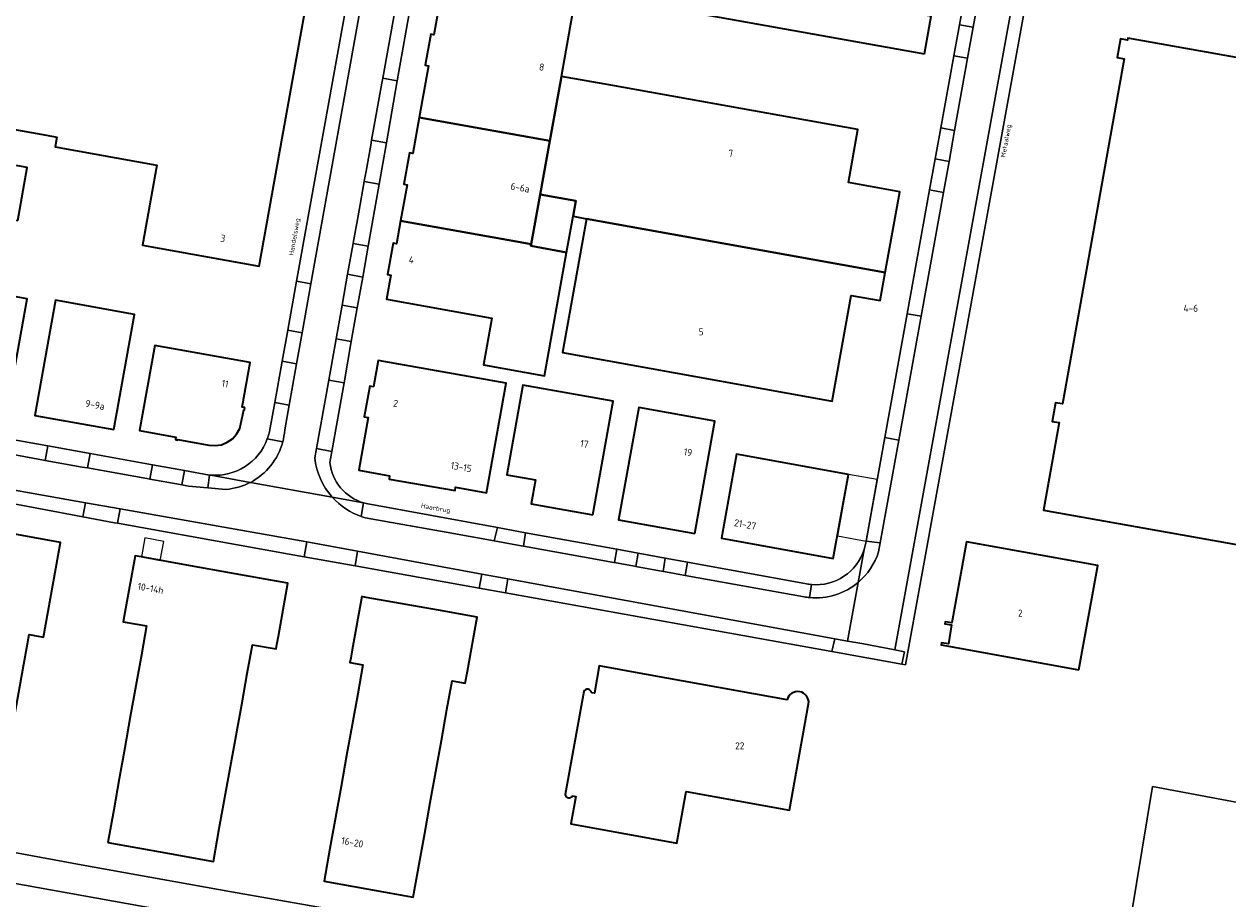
# Model space of a CAD drawing. Header units: metres. Extents: x 149984 to 156489, y 469398 to 478068.
# Tile 633 of 656: x 154388 to 154618, y 471254 to 471421. Entities that reach past the tile are written whole.
import ezdxf
from ezdxf.enums import TextEntityAlignment as Align

# ---------------------------------------------------------------- set-up
doc = ezdxf.new("R2010")
doc.units = ezdxf.units.M
doc.header["$LTSCALE"] = 0.75
for name, color, linetype, lineweight in [('B-WE-OG-BEBOUWING-GV', 6, 'Continuous', 35), ('B-WE-OG-BEBOUWING-T18', 1, 'Continuous', 18), ('B-WE-OG-BEBOUWING_LUIFEL-GV', 6, 'Continuous', 18), ('B-WE-OG-TERREIN_ERF-GV', 252, 'Continuous', 18), ('B-WE-OG-TERREIN_OEVER-GV', 252, 'Continuous', 18), ('B-WE-OG-TOPOGRAFIE-T18', 7, 'Continuous', 18), ('B-WE-OG-WATER_MEER-GV', 252, 'Continuous', 18), ('B-WE-VH-GESLOTENVERHARDING_ASFALT-GV', 252, 'Continuous', 18), ('B-WE-VH-OPENVERHARDING_BETONSTRAATSTEEN-GV', 252, 'Continuous', 18)]:
    doc.layers.add(name, color=color, linetype=linetype, lineweight=lineweight)
doc.styles.add('NLCS-ISO-M500-T18', font='NLCS-ISO.ttf', dxfattribs={"height": 0.9})
doc.styles.add('NLCS-ISO-M750-T18', font='NLCS-ISO.ttf', dxfattribs={"height": 1.35})

msp = doc.modelspace()

# ---------------------------------------------------------------- linework, layer by layer
at = {"layer": 'B-WE-OG-BEBOUWING-GV', "flags": 128}
for points in [[(154560.232, 471414.919), (154561.535, 471422.123), (154558.416, 471422.688), (154564.048, 471454.226), (154567.167, 471453.662), (154568.472, 471460.869), (154511.512, 471471.062), (154503.291, 471425.122)], [(154376.576, 471402.323), (154392.728, 471399.412), (154394.732, 471399.051), (154394.399, 471397.2), (154413.779, 471393.716), (154411.036, 471378.46), (154433.299, 471374.458), (154446.756, 471449.119), (154424.903, 471453.031), (154426.031, 471459.331), (154406.64, 471462.803), (154401.129, 471433.262), (154398.89, 471433.661), (154382.738, 471436.537), (154381.979, 471432.274), (154360.32, 471436.131), (154358.129, 471423.828), (154358.07, 471423.839), (154357.084, 471418.533), (154357.143, 471418.523), (154354.926, 471406.225)], [(154493.359, 471423.917), (154468.431, 471428.402), (154466.667, 471418.583), (154466.037, 471418.696), (154464.971, 471412.761), (154465.601, 471412.648), (154463.834, 471402.813), (154488.755, 471398.328), (154490.973, 471410.655)], [(154646.545, 471409.46), (154599.029, 471417.956), (154598.956, 471417.55), (154597.626, 471417.79), (154596.985, 471414.237), (154598.318, 471413.997), (154595.261, 471396.951), (154590.287, 471369.211), (154586.539, 471348.192), (154585.244, 471348.425), (154584.606, 471344.872), (154585.906, 471344.639), (154582.931, 471327.953), (154634.043, 471318.841)], [(154495.786, 471383.504), (154552.744, 471373.259), (154555.504, 471388.639), (154545.72, 471390.395), (154547.535, 471400.504), (154500.368, 471408.969), (154490.973, 471410.655), (154488.755, 471398.328), (154486.924, 471388.153), (154493.72, 471386.934), (154493.189, 471383.971)], [(154387.253, 471383.191), (154389.064, 471393.26), (154345.862, 471400.984), (154344.029, 471390.926)], [(154488.755, 471398.328), (154463.834, 471402.813), (154462.6, 471395.945), (154461.97, 471396.059), (154460.9, 471390.104), (154461.53, 471389.991), (154460.297, 471383.127), (154481.297, 471379.349), (154485.213, 471378.644), (154486.924, 471388.153)], [(154485.213, 471378.644), (154485.152, 471378.311), (154491.955, 471377.091), (154493.189, 471383.971), (154493.72, 471386.934), (154486.924, 471388.153)], [(154481.297, 471379.349), (154460.297, 471383.127), (154459.502, 471378.701), (154458.872, 471378.815), (154457.801, 471372.85), (154458.43, 471372.737), (154457.614, 471368.182), (154477.723, 471364.576), (154476.122, 471355.649), (154487.737, 471353.566), (154491.955, 471377.091), (154485.152, 471378.311), (154485.213, 471378.644)], [(154552.744, 471373.259), (154495.786, 471383.504), (154491.194, 471357.978), (154542.59, 471348.725), (154546.224, 471368.863), (154551.78, 471367.887)], [(154373.278, 471350.548), (154377.657, 471349.76), (154377.634, 471349.628), (154381.076, 471349.009), (154381.099, 471349.142), (154385.48, 471348.361), (154389.038, 471368.255), (154371.475, 471371.422), (154369.26, 471359.138), (154374.653, 471358.165)], [(154405.567, 471343.31), (154409.508, 471365.256), (154394.45, 471367.962), (154390.508, 471346.013)], [(154430.565, 471347.479), (154430.069, 471347.567), (154431.6, 471356.076), (154413.389, 471359.357), (154410.47, 471343.127), (154417.438, 471341.872), (154417.347, 471341.378), (154417.766, 471341.298), (154417.787, 471341.388), (154423.708, 471340.311), (154424.912, 471340.235), (154426.107, 471340.419), (154427.227, 471340.871), (154428.223, 471341.56), (154429.014, 471342.429), (154429.61, 471343.478), (154430.4, 471347.065), (154430.494, 471347.067)], [(154455.134, 471351.471), (154454.406, 471351.603), (154453.351, 471345.742), (154454.109, 471345.605), (154452.318, 471335.551), (154458.207, 471334.504), (154458.097, 471333.873), (154470.68, 471331.669), (154470.791, 471332.299), (154476.681, 471331.243), (154480.428, 471352.129), (154456.023, 471356.467)], [(154496.992, 471327.055), (154500.868, 471348.694), (154483.639, 471351.781), (154480.577, 471334.693), (154486.001, 471333.721), (154485.184, 471329.164)], [(154516.407, 471323.47), (154520.254, 471344.898), (154505.71, 471347.523), (154501.863, 471326.095)], [(154545.74, 471334.763), (154524.388, 471338.627), (154521.483, 471322.571), (154542.835, 471318.707)], [(154373.394, 471325.762), (154363.665, 471271.905), (154382.962, 471268.419), (154389.429, 471304.217), (154392.16, 471303.716), (154395.424, 471321.782)], [(154589.697, 471297.493), (154593.28, 471317.402), (154568.218, 471321.912), (154565.448, 471306.419), (154564.203, 471306.644), (154564.12, 471306.244), (154565.39, 471306.045), (154564.822, 471302.417), (154563.462, 471302.63), (154563.396, 471302.226)], [(154404.45, 471264.571), (154414.444, 471262.769), (154424.577, 471260.942), (154425.714, 471267.226), (154426.782, 471273.131), (154427.852, 471279.045), (154428.92, 471284.948), (154429.993, 471290.883), (154431.059, 471296.777), (154432.054, 471302.275), (154436.552, 471301.47), (154436.705, 471302.324), (154436.985, 471303.885), (154438.793, 471313.986), (154437.34, 471314.247), (154428.727, 471315.796), (154419.526, 471317.451), (154411.205, 471318.948), (154409.652, 471319.227), (154407.828, 471309.095), (154407.578, 471307.709), (154407.389, 471306.66), (154411.838, 471305.859), (154410.847, 471300.32), (154409.79, 471294.414), (154408.733, 471288.508), (154407.676, 471282.602), (154406.62, 471276.696), (154405.563, 471270.79)], [(154473.033, 471297.248), (154474.878, 471307.53), (154467.501, 471308.845), (154460.271, 471310.133), (154453.75, 471311.295), (154452.894, 471311.448), (154451.056, 471301.294), (154450.774, 471299.735), (154450.616, 471298.864), (154453.108, 471298.413), (154452.122, 471292.933), (154451.06, 471287.028), (154449.997, 471281.123), (154448.935, 471275.218), (154447.873, 471269.313), (154446.81, 471263.408), (154445.689, 471257.175), (154462.7, 471254.129), (154463.829, 471260.41), (154464.891, 471266.315), (154465.952, 471272.22), (154467.014, 471278.126), (154468.076, 471284.031), (154469.137, 471289.936), (154470.121, 471295.407), (154472.622, 471294.959)]]:
    msp.add_lwpolyline(points, close=True, dxfattribs=at)
for points in [[(154534.027, 471291.773), (154507.897, 471296.498), (154498.201, 471298.248), (154497.257, 471293.022), (154496.696, 471293.123)], [(154495.262, 471293.362), (154491.718, 471273.732)], [(154493.084, 471273.473), (154493.703, 471273.362), (154492.755, 471268.115), (154502.585, 471266.34), (154513.007, 471264.46), (154514.785, 471274.317), (154534.47, 471270.758), (154538.135, 471291.03)]]:
    msp.add_lwpolyline(points, dxfattribs=at)
at = {"layer": 'B-WE-OG-BEBOUWING-GV'}
for points in [[(154496.696, 471293.123, 0.7370802), (154495.262, 471293.362)], [(154538.135, 471291.03, 0.9291469), (154534.027, 471291.773)], [(154491.718, 471273.732, 0.7782449), (154493.084, 471273.473)]]:
    msp.add_lwpolyline(points, format="xyb", dxfattribs=at)
at = {"layer": 'B-WE-OG-BEBOUWING_LUIFEL-GV', "flags": 128}
for points in [[(154543.614, 471323.011), (154549.08, 471322.022), (154551.205, 471333.774), (154545.74, 471334.763)], [(154410.869, 471319.008), (154414.46, 471318.362), (154415.113, 471321.989), (154411.521, 471322.635)]]:
    msp.add_lwpolyline(points, close=True, dxfattribs=at)
at = {"layer": 'B-WE-OG-TERREIN_ERF-GV', "flags": 128}
for points in [[(154665.235, 471544.583), (154600.812, 471556.585), (154599.399, 471548.737), (154594.548, 471521.108), (154596.537, 471520.737), (154596.979, 471520.654), (154597.111, 471521.39), (154603.737, 471520.163), (154603.255, 471517.67), (154602.552, 471513.749), (154595.958, 471514.969), (154593.257, 471500), (154556.606, 471298.468), (154555.894, 471298.596), (154542.559, 471300.989), (154480.329, 471312.158), (154475.288, 471313.063), (154451.636, 471317.308), (154441.893, 471319.056), (154439.033, 471319.569), (154406.267, 471325.45), (154405.736, 471325.545), (154399.66, 471326.674), (154375.418, 471331.233)], [(154435.293, 471342.957), (154436.29, 471348.487), (154437.709, 471356.36), (154438.774, 471362.265), (154440.459, 471371.614), (154454.298, 471448.377), (154455.983, 471457.726), (154457.048, 471463.631), (154457.935, 471468.552), (154460.951, 471485.282), (154462.814, 471495.616), (154463.604, 471500), (154464.948, 471507.456), (154464.962, 471507.554)], [(154549.076, 471322.002), (154552.653, 471341.777), (154556.925, 471365.394), (154561.196, 471389.011), (154562.264, 471394.915), (154563.332, 471400.819), (154565.824, 471414.595), (154566.892, 471420.5), (154572.855, 471453.465), (154573.923, 471459.369), (154574.635, 471463.305), (154578.954, 471487.184), (154578.976, 471487.366), (154578.978, 471487.383)], [(154464.018, 471434.434), (154461.932, 471422.617), (154459.672, 471409.816), (154457.586, 471397.998), (154456.196, 471390.119), (154454.11, 471378.302), (154453.067, 471372.393), (154452.024, 471366.485), (154450.894, 471360.084), (154449.503, 471352.205), (154447.19, 471339.096), (154446.823, 471337.019)], [(154493.359, 471423.917), (154490.973, 471410.655), (154500.368, 471408.969), (154547.535, 471400.504), (154545.72, 471390.395), (154555.504, 471388.639), (154552.744, 471373.259), (154551.78, 471367.887), (154546.224, 471368.863), (154542.59, 471348.725), (154491.194, 471357.978), (154495.786, 471383.504), (154493.189, 471383.971), (154491.955, 471377.091), (154487.737, 471353.566), (154476.122, 471355.649), (154477.723, 471364.576), (154457.614, 471368.182), (154458.43, 471372.737), (154457.801, 471372.85), (154458.872, 471378.815), (154459.502, 471378.701), (154460.297, 471383.127), (154461.53, 471389.991), (154460.9, 471390.104), (154461.97, 471396.059), (154462.6, 471395.945), (154463.834, 471402.813), (154465.601, 471412.648), (154464.971, 471412.761), (154466.037, 471418.696), (154466.667, 471418.583), (154468.431, 471428.402)], [(154634.043, 471318.841), (154582.931, 471327.953), (154585.906, 471344.639), (154584.606, 471344.872), (154585.244, 471348.425), (154586.539, 471348.192), (154590.287, 471369.211), (154595.261, 471396.951), (154598.318, 471413.997), (154596.985, 471414.237), (154597.626, 471417.79), (154598.956, 471417.55), (154599.029, 471417.956), (154646.545, 471409.46)], [(154339.774, 471349.721), (154339.937, 471349.692), (154339.949, 471349.69), (154348.432, 471348.17), (154357.984, 471346.458), (154366.039, 471345.014), (154372.186, 471343.913), (154393.013, 471340.178), (154401.091, 471338.725), (154412.954, 471336.591), (154419.05, 471335.495), (154423.841, 471334.633)], [(154453.746, 471329.182), (154478.762, 471324.623), (154484.143, 471323.642), (154501.526, 471320.475), (154505.609, 471319.731), (154510.78, 471318.788), (154514.992, 471318.02), (154537.711, 471313.88)], [(154548.717, 471320.418), (154548.735, 471320.476)], [(154496.696, 471293.123), (154497.257, 471293.022), (154498.201, 471298.248), (154507.897, 471296.498), (154534.027, 471291.773)], [(154491.718, 471273.732), (154495.262, 471293.362)], [(154538.135, 471291.03), (154534.47, 471270.758), (154514.785, 471274.317), (154513.007, 471264.46), (154502.585, 471266.34), (154492.755, 471268.115), (154493.703, 471273.362), (154493.084, 471273.473)], [(154595.52, 471225.554), (154603.693, 471275.247), (154626.132, 471271.03)], [(154351.849, 471269.097), (154399.335, 471260.315), (154428.063, 471255.136), (154446.86, 471251.881)]]:
    msp.add_lwpolyline(points, dxfattribs=at)
for points in [[(154560.232, 471414.919), (154503.291, 471425.122), (154511.512, 471471.062), (154568.472, 471460.869), (154567.167, 471453.662), (154564.048, 471454.226), (154558.416, 471422.688), (154561.535, 471422.123)], [(154392.728, 471399.412), (154376.576, 471402.323), (154354.926, 471406.225), (154357.143, 471418.523), (154357.084, 471418.533), (154358.07, 471423.839), (154358.129, 471423.828), (154360.32, 471436.131), (154381.979, 471432.274), (154382.738, 471436.537), (154398.89, 471433.661), (154401.129, 471433.262), (154406.64, 471462.803), (154426.031, 471459.331), (154424.903, 471453.031), (154446.756, 471449.119), (154433.299, 471374.458), (154411.036, 471378.46), (154413.779, 471393.716), (154394.399, 471397.2), (154394.732, 471399.051)], [(154387.253, 471383.191), (154344.029, 471390.926), (154345.862, 471400.984), (154389.064, 471393.26)], [(154373.278, 471350.548), (154374.653, 471358.165), (154369.26, 471359.138), (154371.475, 471371.422), (154389.038, 471368.255), (154385.48, 471348.361), (154381.099, 471349.142), (154381.076, 471349.009), (154377.634, 471349.628), (154377.657, 471349.76)], [(154405.567, 471343.31), (154390.508, 471346.013), (154394.45, 471367.962), (154409.508, 471365.256)], [(154430.565, 471347.479), (154430.494, 471347.067), (154430.4, 471347.065), (154429.61, 471343.478), (154429.014, 471342.429), (154428.223, 471341.56), (154427.227, 471340.871), (154426.107, 471340.419), (154424.912, 471340.235), (154423.708, 471340.311), (154417.787, 471341.388), (154417.766, 471341.298), (154417.347, 471341.378), (154417.438, 471341.872), (154410.47, 471343.127), (154413.389, 471359.357), (154431.6, 471356.076), (154430.069, 471347.567)], [(154455.134, 471351.471), (154456.023, 471356.467), (154480.428, 471352.129), (154476.681, 471331.243), (154470.791, 471332.299), (154470.68, 471331.669), (154458.097, 471333.873), (154458.207, 471334.504), (154452.318, 471335.551), (154454.109, 471345.605), (154453.351, 471345.742), (154454.406, 471351.603)], [(154496.992, 471327.055), (154485.184, 471329.164), (154486.001, 471333.721), (154480.577, 471334.693), (154483.639, 471351.781), (154500.868, 471348.694)], [(154516.407, 471323.47), (154501.863, 471326.095), (154505.71, 471347.523), (154520.254, 471344.898)], [(154545.74, 471334.763), (154542.835, 471318.707), (154521.483, 471322.571), (154524.388, 471338.627)], [(154382.962, 471268.419), (154363.665, 471271.905), (154373.394, 471325.762), (154395.424, 471321.782), (154392.16, 471303.716), (154389.429, 471304.217)], [(154589.697, 471297.493), (154563.396, 471302.226), (154563.462, 471302.63), (154564.822, 471302.417), (154565.39, 471306.045), (154564.12, 471306.244), (154564.203, 471306.644), (154565.448, 471306.419), (154568.218, 471321.912), (154593.28, 471317.402)], [(154414.444, 471262.769), (154404.45, 471264.571), (154405.563, 471270.79), (154406.62, 471276.696), (154407.676, 471282.602), (154408.733, 471288.508), (154409.79, 471294.414), (154410.847, 471300.32), (154411.838, 471305.859), (154407.389, 471306.66), (154407.578, 471307.709), (154407.828, 471309.095), (154409.652, 471319.227), (154411.205, 471318.948), (154419.526, 471317.451), (154428.727, 471315.796), (154437.34, 471314.247), (154438.793, 471313.986), (154436.985, 471303.885), (154436.705, 471302.324), (154436.552, 471301.47), (154432.054, 471302.275), (154431.059, 471296.777), (154429.993, 471290.883), (154428.92, 471284.948), (154427.852, 471279.045), (154426.782, 471273.131), (154425.714, 471267.226), (154424.577, 471260.942)], [(154467.501, 471308.845), (154474.878, 471307.53), (154473.033, 471297.248), (154472.622, 471294.959), (154470.121, 471295.407), (154469.137, 471289.936), (154468.076, 471284.031), (154467.014, 471278.126), (154465.952, 471272.22), (154464.891, 471266.315), (154463.829, 471260.41), (154462.7, 471254.129), (154445.689, 471257.175), (154446.81, 471263.408), (154447.873, 471269.313), (154448.935, 471275.218), (154449.997, 471281.123), (154451.06, 471287.028), (154452.122, 471292.933), (154453.108, 471298.413), (154450.616, 471298.864), (154450.774, 471299.735), (154451.056, 471301.294), (154452.894, 471311.448), (154453.75, 471311.295), (154460.271, 471310.133)]]:
    msp.add_lwpolyline(points, close=True, dxfattribs=at)
at = {"layer": 'B-WE-OG-TERREIN_ERF-GV'}
for points in [[(154424.093, 471334.611, 0.3350232), (154434.872, 471341.514)], [(154434.872, 471341.514, 0.0353655), (154435.293, 471342.957)], [(154446.823, 471337.019, 0.3007632), (154453.211, 471329.326)], [(154423.841, 471334.633, 0.0078765), (154424.093, 471334.611)], [(154453.211, 471329.326, 0.0153505), (154453.746, 471329.182)], [(154548.735, 471320.476, 0.0412735), (154549.076, 471322.002)], [(154538.676, 471313.744, 0.3513607), (154548.717, 471320.418)], [(154537.711, 471313.88, 0.0248157), (154538.676, 471313.744)], [(154495.262, 471293.362, -0.7370802), (154496.696, 471293.123)], [(154534.027, 471291.773, -0.9291469), (154538.135, 471291.03)], [(154493.084, 471273.473, -0.7782449), (154491.718, 471273.732)]]:
    msp.add_lwpolyline(points, format="xyb", dxfattribs=at)
at = {"layer": 'B-WE-OG-TERREIN_OEVER-GV', "flags": 128}
msp.add_lwpolyline([(154469.106, 471248.022), (154466.827, 471248.4), (154446.86, 471251.881), (154428.063, 471255.136), (154399.335, 471260.315), (154351.849, 471269.097), (154320.571, 471274.79), (154314.469, 471275.93), (154313.47, 471271.282), (154313.408, 471271.032), (154309.211, 471271.944), (154308.831, 471270.399), (154313.166, 471269.975), (154589.509, 471220.337), (154601.691, 471217.972), (154601.006, 471215.374), (154599.888, 471214.208), (154606.299, 471212.842), (154608.199, 471222.874), (154595.52, 471225.554)], close=True, dxfattribs=at)
at = {"layer": 'B-WE-OG-WATER_MEER-GV', "flags": 128}
msp.add_lwpolyline([(154311.887, 471264.385), (154597.051, 471212.633), (154598.397, 471212.653), (154599.888, 471214.208), (154601.006, 471215.374), (154601.691, 471217.972), (154589.509, 471220.337), (154313.166, 471269.975)], dxfattribs=at)
at = {"layer": 'B-WE-VH-GESLOTENVERHARDING_ASFALT-GV', "flags": 128}
for points in [[(154547.579, 471314.164), (154545.531, 471302.982), (154548.272, 471302.48), (154554.584, 471301.324), (154590.716, 471500), (154591.847, 471506.219), (154594.548, 471521.108), (154587.907, 471522.348), (154587.076, 471517.807)], [(154466.184, 471500), (154465.657, 471496.277), (154465.456, 471495.157), (154464.747, 471491.204), (154463.603, 471484.832), (154462.892, 471480.869), (154460.597, 471468.08), (154459.713, 471463.152), (154458.653, 471457.247), (154456.975, 471447.896), (154443.198, 471371.122), (154441.52, 471361.772), (154440.46, 471355.866), (154439.043, 471347.972), (154438.191, 471343.222)], [(154581.593, 471486.893), (154577.252, 471462.833), (154576.542, 471458.896), (154575.476, 471452.992), (154569.528, 471420.024)], [(154443.939, 471337.898), (154444.256, 471339.672), (154446.59, 471352.726), (154447.999, 471360.601), (154449.143, 471367), (154450.199, 471372.906), (154451.255, 471378.812), (154451.26, 471378.842), (154452.312, 471384.725), (154453.367, 471390.625), (154453.371, 471390.646), (154453.72, 471392.601), (154454.599, 471397.516), (154454.767, 471398.455), (154456.712, 471409.328), (154456.889, 471410.317), (154459.176, 471423.11)], [(154569.528, 471420.024), (154568.463, 471414.119), (154565.977, 471400.342), (154564.911, 471394.437), (154563.846, 471388.533), (154559.584, 471364.914), (154555.323, 471341.295), (154551.786, 471321.691), (154551.477, 471319.98)], [(154338.439, 471340.319), (154344.004, 471339.31), (154355.337, 471337.272), (154369.702, 471334.732), (154375.894, 471333.638), (154400.175, 471329.344), (154406.804, 471328.172), (154442.413, 471321.867), (154452.09, 471320.095), (154475.762, 471315.76), (154480.768, 471314.843), (154543.12, 471303.424), (154545.531, 471302.982), (154547.579, 471314.164)], [(154426.962, 471331.878), (154423.511, 471332.193), (154419.826, 471332.53), (154418.564, 471332.756), (154418.263, 471332.81), (154412.485, 471333.844), (154411.864, 471333.955), (154400.579, 471335.976), (154399.56, 471336.158), (154392.526, 471337.417), (154392.177, 471337.48), (154386.375, 471338.519)], [(154447.313, 471330.355), (154447.268, 471330.405), (154431.648, 471333.239), (154431.607, 471333.218)], [(154431.648, 471333.239), (154447.268, 471330.405)], [(154537.282, 471311.408), (154514.597, 471315.495), (154514.282, 471315.552), (154510.837, 471316.173), (154510.366, 471316.258), (154505.18, 471317.192), (154504.932, 471317.237), (154501.104, 471317.928), (154500.996, 471317.947), (154483.721, 471321.06), (154483.281, 471321.139), (154478.15, 471322.063), (154469.011, 471323.71), (154453.533, 471326.499)], [(154617.592, 471222.715), (154626.132, 471271.03), (154603.693, 471275.247), (154595.52, 471225.554)]]:
    msp.add_lwpolyline(points, dxfattribs=at)
at = {"layer": 'B-WE-VH-GESLOTENVERHARDING_ASFALT-GV'}
for points in [[(154438.191, 471343.222, -0.0472742), (154437.807, 471340.938)], [(154437.807, 471340.938, -0.2098335), (154431.648, 471333.239)], [(154447.268, 471330.405, -0.1583966), (154443.939, 471337.898)], [(154431.607, 471333.218, -0.0998433), (154426.962, 471331.878)], [(154452.782, 471326.736, -0.1256501), (154447.313, 471330.355)], [(154453.533, 471326.499, -0.014467), (154452.782, 471326.736)], [(154551.477, 471319.98, -0.1420537), (154547.579, 471314.164)], [(154547.579, 471314.164, -0.2006793), (154538.307, 471311.269)], [(154538.307, 471311.269, -0.0205076), (154537.282, 471311.408)]]:
    msp.add_lwpolyline(points, format="xyb", dxfattribs=at)
at = {"layer": 'B-WE-VH-OPENVERHARDING_BETONSTRAATSTEEN-GV', "flags": 128}
for points in [[(154555.894, 471298.596), (154556.606, 471298.468), (154593.257, 471500), (154595.958, 471514.969), (154596.979, 471520.654), (154596.537, 471520.737), (154594.548, 471521.108), (154591.847, 471506.219), (154590.716, 471500), (154554.584, 471301.324), (154556.393, 471300.939)], [(154569.528, 471420.024), (154575.476, 471452.992), (154572.855, 471453.465), (154566.892, 471420.5)], [(154456.975, 471447.896), (154454.298, 471448.377), (154440.459, 471371.614), (154443.198, 471371.122)], [(154459.672, 471409.816), (154461.932, 471422.617), (154459.176, 471423.11), (154456.889, 471410.317)], [(154566.892, 471420.5), (154565.824, 471414.595), (154568.463, 471414.119), (154569.528, 471420.024)], [(154565.824, 471414.595), (154563.332, 471400.819), (154565.977, 471400.342), (154568.463, 471414.119)], [(154457.586, 471397.998), (154459.672, 471409.816), (154456.889, 471410.317), (154456.712, 471409.328), (154454.767, 471398.455)], [(154563.332, 471400.819), (154562.264, 471394.915), (154564.911, 471394.437), (154565.977, 471400.342)], [(154456.196, 471390.119), (154457.586, 471397.998), (154454.767, 471398.455), (154454.599, 471397.516), (154453.72, 471392.601), (154453.371, 471390.646), (154453.367, 471390.625)], [(154561.196, 471389.011), (154563.846, 471388.533), (154564.911, 471394.437), (154562.264, 471394.915)], [(154454.11, 471378.302), (154456.196, 471390.119), (154453.367, 471390.625), (154452.312, 471384.725), (154451.26, 471378.842), (154451.255, 471378.812)], [(154556.925, 471365.394), (154559.584, 471364.914), (154563.846, 471388.533), (154561.196, 471389.011)], [(154453.067, 471372.393), (154454.11, 471378.302), (154451.255, 471378.812), (154450.199, 471372.906)], [(154438.774, 471362.265), (154441.52, 471361.772), (154443.198, 471371.122), (154440.459, 471371.614)], [(154449.143, 471367), (154452.024, 471366.485), (154453.067, 471372.393), (154450.199, 471372.906)], [(154450.894, 471360.084), (154452.024, 471366.485), (154449.143, 471367), (154447.999, 471360.601)], [(154555.323, 471341.295), (154559.584, 471364.914), (154556.925, 471365.394), (154552.653, 471341.777)], [(154437.709, 471356.36), (154440.46, 471355.866), (154441.52, 471361.772), (154438.774, 471362.265)], [(154449.503, 471352.205), (154450.894, 471360.084), (154447.999, 471360.601), (154446.59, 471352.726)], [(154436.29, 471348.487), (154439.043, 471347.972), (154440.46, 471355.866), (154437.709, 471356.36)], [(154449.503, 471352.205), (154446.59, 471352.726), (154444.256, 471339.672), (154447.19, 471339.096)], [(154392.526, 471337.417), (154393.013, 471340.178), (154372.186, 471343.913), (154371.651, 471341.155), (154386.375, 471338.519), (154392.177, 471337.48)], [(154552.653, 471341.777), (154549.076, 471322.002), (154551.786, 471321.691), (154555.323, 471341.295)], [(154400.579, 471335.976), (154401.091, 471338.725), (154393.013, 471340.178), (154392.526, 471337.417), (154399.56, 471336.158)], [(154412.485, 471333.844), (154412.954, 471336.591), (154401.091, 471338.725), (154400.579, 471335.976), (154411.864, 471333.955)], [(154412.954, 471336.591), (154412.485, 471333.844), (154418.263, 471332.81), (154418.564, 471332.756), (154419.05, 471335.495)], [(154423.841, 471334.633), (154419.05, 471335.495), (154418.564, 471332.756), (154419.826, 471332.53), (154423.511, 471332.193)], [(154400.175, 471329.344), (154375.894, 471333.638), (154375.418, 471331.233), (154399.66, 471326.674)], [(154400.175, 471329.344), (154399.66, 471326.674), (154405.736, 471325.545), (154406.267, 471325.45), (154406.804, 471328.172)], [(154441.893, 471319.056), (154442.413, 471321.867), (154406.804, 471328.172), (154406.267, 471325.45), (154439.033, 471319.569)], [(154484.143, 471323.642), (154478.762, 471324.623), (154478.15, 471322.063), (154483.281, 471321.139), (154483.721, 471321.06)], [(154484.143, 471323.642), (154483.721, 471321.06), (154500.996, 471317.947), (154501.104, 471317.928), (154501.526, 471320.475)], [(154442.413, 471321.867), (154441.893, 471319.056), (154451.636, 471317.308), (154452.09, 471320.095)], [(154505.609, 471319.731), (154501.526, 471320.475), (154501.104, 471317.928), (154504.932, 471317.237), (154505.18, 471317.192)], [(154475.288, 471313.063), (154475.762, 471315.76), (154452.09, 471320.095), (154451.636, 471317.308)], [(154505.609, 471319.731), (154505.18, 471317.192), (154510.366, 471316.258), (154510.78, 471318.788)], [(154514.992, 471318.02), (154510.78, 471318.788), (154510.366, 471316.258), (154510.837, 471316.173), (154514.282, 471315.552), (154514.597, 471315.495)], [(154480.329, 471312.158), (154480.768, 471314.843), (154475.762, 471315.76), (154475.288, 471313.063)], [(154542.559, 471300.989), (154543.12, 471303.424), (154480.768, 471314.843), (154480.329, 471312.158)], [(154543.12, 471303.424), (154542.559, 471300.989), (154555.894, 471298.596), (154556.393, 471300.939), (154554.584, 471301.324), (154548.272, 471302.48), (154545.531, 471302.982)]]:
    msp.add_lwpolyline(points, close=True, dxfattribs=at)
for points in [[(154439.043, 471347.972), (154436.29, 471348.487), (154435.293, 471342.957)], [(154438.191, 471343.222), (154439.043, 471347.972)], [(154434.872, 471341.514), (154437.807, 471340.938)], [(154437.807, 471340.938), (154434.872, 471341.514)], [(154446.823, 471337.019), (154447.19, 471339.096), (154444.256, 471339.672), (154443.939, 471337.898)], [(154423.841, 471334.633), (154423.511, 471332.193), (154426.962, 471331.878)], [(154431.607, 471333.218), (154424.093, 471334.611)], [(154424.093, 471334.611), (154431.607, 471333.218), (154431.648, 471333.239)], [(154452.782, 471326.736), (154453.211, 471329.326), (154447.268, 471330.405), (154447.313, 471330.355)], [(154447.268, 471330.405), (154453.211, 471329.326)], [(154453.211, 471329.326), (154452.782, 471326.736)], [(154478.15, 471322.063), (154478.762, 471324.623), (154453.746, 471329.182)], [(154453.533, 471326.499), (154469.011, 471323.71), (154478.15, 471322.063)], [(154548.735, 471320.476), (154548.717, 471320.418), (154547.579, 471314.164)], [(154551.477, 471319.98), (154551.786, 471321.691), (154549.076, 471322.002)], [(154547.579, 471314.164), (154548.717, 471320.418)], [(154514.992, 471318.02), (154514.597, 471315.495), (154537.282, 471311.408)], [(154537.711, 471313.88), (154514.992, 471318.02)], [(154538.307, 471311.269), (154538.676, 471313.744)], [(154538.676, 471313.744), (154538.307, 471311.269)]]:
    msp.add_lwpolyline(points, dxfattribs=at)
at = {"layer": 'B-WE-VH-OPENVERHARDING_BETONSTRAATSTEEN-GV'}
for points in [[(154434.872, 471341.514, -0.3350232), (154424.093, 471334.611)], [(154435.293, 471342.957, -0.0353655), (154434.872, 471341.514)], [(154437.807, 471340.938, 0.0472742), (154438.191, 471343.222)], [(154431.648, 471333.239, 0.2098335), (154437.807, 471340.938)], [(154443.939, 471337.898, 0.1583966), (154447.268, 471330.405)], [(154453.211, 471329.326, -0.3007632), (154446.823, 471337.019)], [(154424.093, 471334.611, -0.0078765), (154423.841, 471334.633)], [(154426.962, 471331.878, 0.0998433), (154431.607, 471333.218)], [(154447.313, 471330.355, 0.1256501), (154452.782, 471326.736)], [(154453.746, 471329.182, -0.0153505), (154453.211, 471329.326)], [(154452.782, 471326.736, 0.014467), (154453.533, 471326.499)], [(154549.076, 471322.002, -0.0412735), (154548.735, 471320.476)], [(154548.717, 471320.418, -0.3513607), (154538.676, 471313.744)], [(154547.579, 471314.164, 0.1420537), (154551.477, 471319.98)], [(154538.676, 471313.744, -0.0248157), (154537.711, 471313.88)], [(154538.307, 471311.269, 0.2006793), (154547.579, 471314.164)], [(154537.282, 471311.408, 0.0205076), (154538.307, 471311.269)]]:
    msp.add_lwpolyline(points, format="xyb", dxfattribs=at)

# ---------------------------------------------------------------- texts
at = {"layer": 'B-WE-OG-BEBOUWING-T18', "style": 'NLCS-ISO-M750-T18'}
for s, rotation, p in [('8', 349.8, (154487.226, 471412.42)), ('6-6a', 349.8, (154483.092, 471389.444)), ('3', 349.8, (154426.417, 471379.759)), ('4', 349.8, (154462.374, 471375.687)), ('11', 349.8, (154426.809, 471352.034)), ('9-9a', 349.8, (154402.002, 471348.014)), ('2', 349.9, (154459.348, 471348.296)), ('17', 349.9, (154495.351, 471340.579)), ('19', 349.8, (154515.127, 471338.977)), ('13-15', 349.9, (154471.852, 471336.173)), ('21-27', 349.8, (154526.026, 471325.212)), ('10-14h', 349.8, (154412.599, 471313.023)), ('16-20', 349.8, (154451.087, 471264.589))]:
    msp.add_text(s, height=1.35, rotation=rotation, dxfattribs=at).set_placement(p, align=Align.MIDDLE)
for s, p in [('7', (154523.28, 471395.973)), ('4-6', (154611.025, 471366.431)), ('5', (154517.604, 471361.946)), ('2', (154578.501, 471308.295)), ('22', (154525, 471283))]:
    msp.add_text(s, height=1.35, dxfattribs=at).set_placement(p, align=Align.MIDDLE)
at = {"layer": 'B-WE-OG-TOPOGRAFIE-T18', "style": 'NLCS-ISO-M500-T18'}
for s, rotation, p in [('Metaalweg', 79.8, (154575.882, 471398.319)), ('Handelsweg', 79.8, (154440.155, 471380.044)), ('Haarbrug', 349.8, (154466.975, 471328.205))]:
    msp.add_text(s, height=0.9, rotation=rotation, dxfattribs=at).set_placement(p, align=Align.MIDDLE)

doc.saveas('drawing.dxf')
